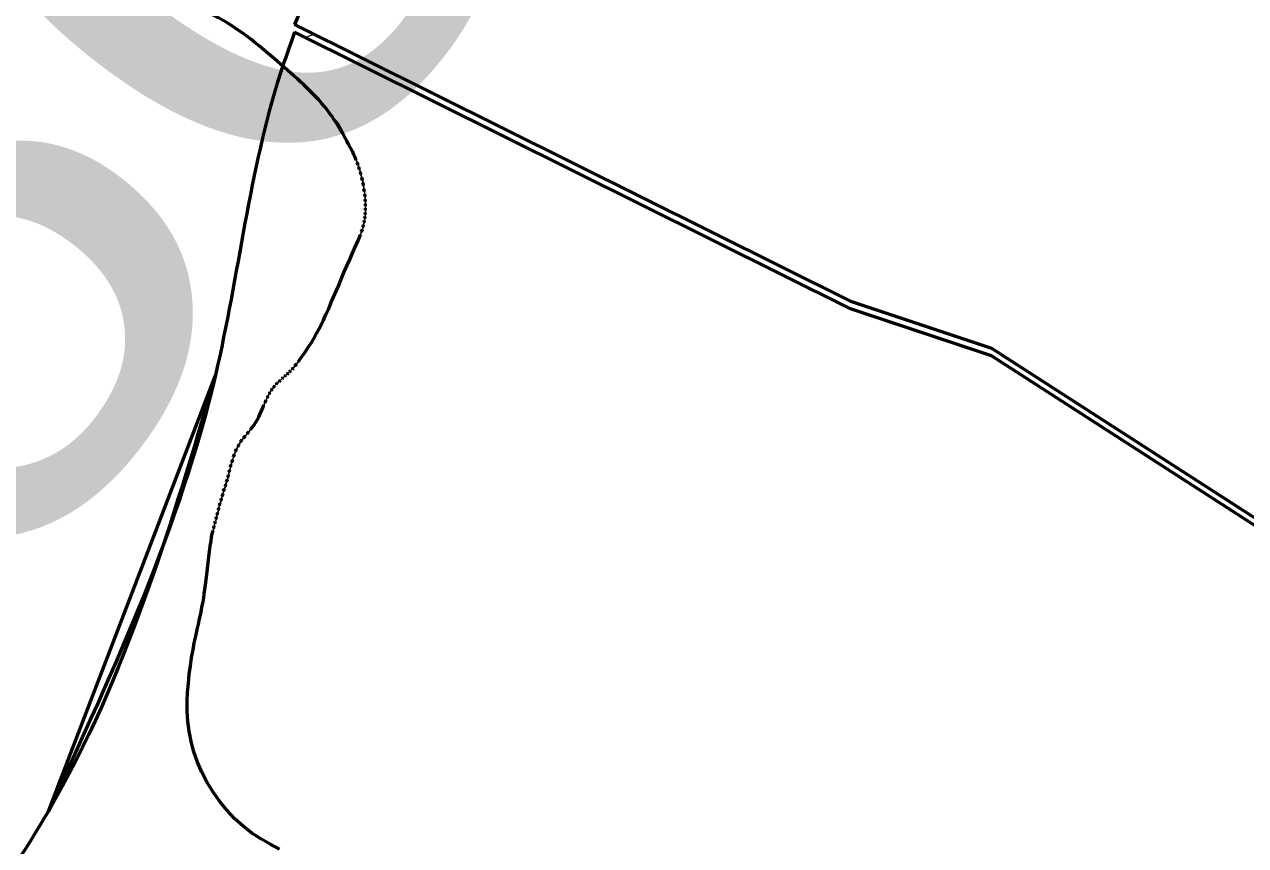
# Model space of a CAD drawing. Extents: x 553962 to 842807, y 8883888 to 9032388.
# Drawn here: x 810764.1 to 811180.3, y 9017158.8 to 9017438.4 of the extents above; entities that cross this region are included whole.
import ezdxf

# ---------------------------------------------------------------- set-up
doc = ezdxf.new("R2010")
doc.units = 0
doc.header["$LTSCALE"] = 200
doc.layers.add('1', color=7, linetype='Continuous', lineweight=13)

msp = doc.modelspace()

# ---------------------------------------------------------------- linework, layer by layer
at = {"layer": '1', "lineweight": 53}
for p, q in [((810856.2, 9017438.4), (810856.2, 9017438.4)), ((810856.2, 9017438.4), (810856.2, 9017438.4)), ((810877.8, 9017390.6), (810877.5, 9017391.4)), ((810877.8, 9017390.6), (810877.5, 9017391.4)), ((810878.3, 9017389), (810878.1, 9017389.8)), ((810878.3, 9017389), (810878.1, 9017389.8)), ((810878.8, 9017387.2), (810878.6, 9017388.1)), ((810878.8, 9017387.2), (810878.6, 9017388.1)), ((810879.3, 9017385.3), (810879.1, 9017386.3)), ((810879.3, 9017385.3), (810879.1, 9017386.3)), ((810879.7, 9017383.4), (810879.5, 9017384.4)), ((810879.7, 9017383.4), (810879.5, 9017384.4)), ((810880, 9017381.5), (810879.8, 9017382.4)), ((810880, 9017381.5), (810879.8, 9017382.4)), ((810880.2, 9017379.7), (810880.1, 9017380.6)), ((810880.2, 9017379.7), (810880.1, 9017380.6)), ((810880.3, 9017378.1), (810880.2, 9017378.9)), ((810880.3, 9017378.1), (810880.2, 9017378.9)), ((810880.3, 9017376.6), (810880.3, 9017377.3)), ((810880.3, 9017376.6), (810880.3, 9017377.3)), ((810880.1, 9017372.3), (810880.2, 9017373)), ((810880.1, 9017372.3), (810880.2, 9017373)), ((810880.2, 9017373.7), (810880.3, 9017374.4)), ((810880.2, 9017373.7), (810880.3, 9017374.4)), ((810880.3, 9017375.1), (810880.3, 9017375.8)), ((810880.3, 9017375.1), (810880.3, 9017375.8)), ((810879, 9017367.8), (810879.3, 9017368.6)), ((810879, 9017367.8), (810879.3, 9017368.6)), ((810879.6, 9017369.4), (810879.7, 9017370.2)), ((810879.6, 9017369.4), (810879.7, 9017370.2)), ((810879.9, 9017370.9), (810880, 9017371.6)), ((810879.9, 9017370.9), (810880, 9017371.6)), ((810856.3, 9017322.1), (810856.9, 9017322.8)), ((810856.3, 9017322.1), (810856.9, 9017322.8)), ((810772.3, 9017170.5), (810829.2, 9017319)), ((810772.3, 9017170.5), (810829.2, 9017319)), ((810852.8, 9017318.6), (810853.2, 9017319)), ((810852.8, 9017318.6), (810853.2, 9017319)), ((810853.7, 9017319.3), (810854.1, 9017319.7)), ((810853.7, 9017319.3), (810854.1, 9017319.7)), ((810854.5, 9017320.1), (810854.9, 9017320.5)), ((810854.5, 9017320.1), (810854.9, 9017320.5)), ((810855.3, 9017321), (810855.8, 9017321.5)), ((810855.3, 9017321), (810855.8, 9017321.5)), ((810848.2, 9017313.8), (810848.6, 9017314.3)), ((810848.2, 9017313.8), (810848.6, 9017314.3)), ((810849, 9017314.8), (810849.4, 9017315.4)), ((810849, 9017314.8), (810849.4, 9017315.4)), ((810849.9, 9017315.9), (810850.4, 9017316.4)), ((810849.9, 9017315.9), (810850.4, 9017316.4)), ((810850.9, 9017316.8), (810851.4, 9017317.3)), ((810850.9, 9017316.8), (810851.4, 9017317.3)), ((810851.9, 9017317.8), (810852.3, 9017318.2)), ((810851.9, 9017317.8), (810852.3, 9017318.2)), ((810846.1, 9017309.7), (810846.5, 9017310.5)), ((810846.1, 9017309.7), (810846.5, 9017310.5)), ((810846.8, 9017311.2), (810847.2, 9017311.9)), ((810846.8, 9017311.2), (810847.2, 9017311.9)), ((810847.5, 9017312.6), (810847.8, 9017313.2)), ((810847.5, 9017312.6), (810847.8, 9017313.2)), ((810838.8, 9017297.6), (810839.4, 9017298.3)), ((810838.8, 9017297.6), (810839.4, 9017298.3)), ((810840, 9017299), (810840.6, 9017299.7)), ((810840, 9017299), (810840.6, 9017299.7)), ((810836, 9017292.9), (810836.4, 9017293.8)), ((810836, 9017292.9), (810836.4, 9017293.8)), ((810836.8, 9017294.6), (810837.3, 9017295.5)), ((810836.8, 9017294.6), (810837.3, 9017295.5)), ((810837.8, 9017296.2), (810838.3, 9017296.9)), ((810837.8, 9017296.2), (810838.3, 9017296.9)), ((810834.8, 9017289.3), (810835.1, 9017290.2)), ((810834.8, 9017289.3), (810835.1, 9017290.2)), ((810835.4, 9017291.1), (810835.7, 9017292)), ((810835.4, 9017291.1), (810835.7, 9017292)), ((810833.9, 9017285.9), (810834.1, 9017286.7)), ((810833.9, 9017285.9), (810834.1, 9017286.7)), ((810834.3, 9017287.6), (810834.6, 9017288.5)), ((810834.3, 9017287.6), (810834.6, 9017288.5)), ((810832.6, 9017281), (810832.8, 9017281.8)), ((810832.6, 9017281), (810832.8, 9017281.8)), ((810833, 9017282.6), (810833.3, 9017283.4)), ((810833, 9017282.6), (810833.3, 9017283.4)), ((810833.5, 9017284.2), (810833.7, 9017285.1)), ((810833.5, 9017284.2), (810833.7, 9017285.1)), ((810831.1, 9017276.2), (810831.3, 9017277)), ((810831.1, 9017276.2), (810831.3, 9017277)), ((810831.5, 9017277.8), (810831.8, 9017278.6)), ((810831.5, 9017277.8), (810831.8, 9017278.6)), ((810832, 9017279.4), (810832.3, 9017280.2)), ((810832, 9017279.4), (810832.3, 9017280.2)), ((810830.2, 9017273), (810830.4, 9017273.8)), ((810830.2, 9017273), (810830.4, 9017273.8)), ((810830.6, 9017274.6), (810830.8, 9017275.4)), ((810830.6, 9017274.6), (810830.8, 9017275.4)), ((810829, 9017268.5), (810829.2, 9017269.2)), ((810829, 9017268.5), (810829.2, 9017269.2)), ((810829.4, 9017269.9), (810829.6, 9017270.7)), ((810829.4, 9017269.9), (810829.6, 9017270.7)), ((810829.8, 9017271.4), (810830, 9017272.2)), ((810829.8, 9017271.4), (810830, 9017272.2)), ((810828.6, 9017266.9), (810828.8, 9017267.7)), ((810828.6, 9017266.9), (810828.8, 9017267.7))]:
    msp.add_line(p, q, dxfattribs=at)
at = {"layer": '1', "lineweight": 25}
for p, q in [((810877.2, 9017392.2), (810877.5, 9017391.4)), ((810877.2, 9017392.2), (810877.5, 9017391.4)), ((810877.8, 9017390.6), (810878.1, 9017389.8)), ((810877.8, 9017390.6), (810878.1, 9017389.8)), ((810878.3, 9017389), (810878.6, 9017388.1)), ((810878.3, 9017389), (810878.6, 9017388.1)), ((810878.8, 9017387.2), (810879.1, 9017386.3)), ((810878.8, 9017387.2), (810879.1, 9017386.3)), ((810879.3, 9017385.3), (810879.5, 9017384.4)), ((810879.3, 9017385.3), (810879.5, 9017384.4)), ((810879.7, 9017383.4), (810879.8, 9017382.4)), ((810879.7, 9017383.4), (810879.8, 9017382.4)), ((810880, 9017381.5), (810880.1, 9017380.6)), ((810880, 9017381.5), (810880.1, 9017380.6)), ((810880.2, 9017379.7), (810880.2, 9017378.9)), ((810880.2, 9017379.7), (810880.2, 9017378.9)), ((810880.3, 9017378.1), (810880.3, 9017377.3)), ((810880.3, 9017378.1), (810880.3, 9017377.3)), ((810880.2, 9017373.7), (810880.2, 9017373)), ((810880.2, 9017373.7), (810880.2, 9017373)), ((810880.3, 9017376.6), (810880.3, 9017375.8)), ((810880.3, 9017376.6), (810880.3, 9017375.8)), ((810880.3, 9017375.1), (810880.3, 9017374.4)), ((810880.3, 9017375.1), (810880.3, 9017374.4)), ((810879.6, 9017369.4), (810879.3, 9017368.6)), ((810879.6, 9017369.4), (810879.3, 9017368.6)), ((810879.9, 9017370.9), (810879.7, 9017370.2)), ((810879.9, 9017370.9), (810879.7, 9017370.2)), ((810880.1, 9017372.3), (810880, 9017371.6)), ((810880.1, 9017372.3), (810880, 9017371.6)), ((810879, 9017367.8), (810878.7, 9017366.9)), ((810879, 9017367.8), (810878.7, 9017366.9)), ((810857.5, 9017323.6), (810856.9, 9017322.8)), ((810857.5, 9017323.6), (810856.9, 9017322.8)), ((810852.8, 9017318.6), (810852.3, 9017318.2)), ((810852.8, 9017318.6), (810852.3, 9017318.2)), ((810853.7, 9017319.3), (810853.2, 9017319)), ((810853.7, 9017319.3), (810853.2, 9017319)), ((810854.5, 9017320.1), (810854.1, 9017319.7)), ((810854.5, 9017320.1), (810854.1, 9017319.7)), ((810855.3, 9017321), (810854.9, 9017320.5)), ((810855.3, 9017321), (810854.9, 9017320.5)), ((810856.3, 9017322.1), (810855.8, 9017321.5)), ((810856.3, 9017322.1), (810855.8, 9017321.5)), ((810849, 9017314.8), (810848.6, 9017314.3)), ((810849, 9017314.8), (810848.6, 9017314.3)), ((810849.9, 9017315.9), (810849.4, 9017315.4)), ((810849.9, 9017315.9), (810849.4, 9017315.4)), ((810850.9, 9017316.8), (810850.4, 9017316.4)), ((810850.9, 9017316.8), (810850.4, 9017316.4)), ((810851.9, 9017317.8), (810851.4, 9017317.3)), ((810851.9, 9017317.8), (810851.4, 9017317.3)), ((810846.8, 9017311.2), (810846.5, 9017310.5)), ((810846.8, 9017311.2), (810846.5, 9017310.5)), ((810847.5, 9017312.6), (810847.2, 9017311.9)), ((810847.5, 9017312.6), (810847.2, 9017311.9)), ((810848.2, 9017313.8), (810847.8, 9017313.2)), ((810848.2, 9017313.8), (810847.8, 9017313.2)), ((810846.1, 9017309.7), (810845.7, 9017308.8)), ((810846.1, 9017309.7), (810845.7, 9017308.8)), ((810840, 9017299), (810839.4, 9017298.3)), ((810840, 9017299), (810839.4, 9017298.3)), ((810841.2, 9017300.4), (810840.6, 9017299.7)), ((810841.2, 9017300.4), (810840.6, 9017299.7)), ((810836.8, 9017294.6), (810836.4, 9017293.8)), ((810836.8, 9017294.6), (810836.4, 9017293.8)), ((810837.8, 9017296.2), (810837.3, 9017295.5)), ((810837.8, 9017296.2), (810837.3, 9017295.5)), ((810838.8, 9017297.6), (810838.3, 9017296.9)), ((810838.8, 9017297.6), (810838.3, 9017296.9)), ((810835.4, 9017291.1), (810835.1, 9017290.2)), ((810835.4, 9017291.1), (810835.1, 9017290.2)), ((810836, 9017292.9), (810835.7, 9017292)), ((810836, 9017292.9), (810835.7, 9017292)), ((810833.9, 9017285.9), (810833.7, 9017285.1)), ((810833.9, 9017285.9), (810833.7, 9017285.1)), ((810834.3, 9017287.6), (810834.1, 9017286.7)), ((810834.3, 9017287.6), (810834.1, 9017286.7)), ((810834.8, 9017289.3), (810834.6, 9017288.5)), ((810834.8, 9017289.3), (810834.6, 9017288.5)), ((810832.6, 9017281), (810832.3, 9017280.2)), ((810832.6, 9017281), (810832.3, 9017280.2)), ((810833, 9017282.6), (810832.8, 9017281.8)), ((810833, 9017282.6), (810832.8, 9017281.8)), ((810833.5, 9017284.2), (810833.3, 9017283.4)), ((810833.5, 9017284.2), (810833.3, 9017283.4)), ((810831.5, 9017277.8), (810831.3, 9017277)), ((810831.5, 9017277.8), (810831.3, 9017277)), ((810832, 9017279.4), (810831.8, 9017278.6)), ((810832, 9017279.4), (810831.8, 9017278.6)), ((810830.2, 9017273), (810830, 9017272.2)), ((810830.2, 9017273), (810830, 9017272.2)), ((810830.6, 9017274.6), (810830.4, 9017273.8)), ((810830.6, 9017274.6), (810830.4, 9017273.8)), ((810831.1, 9017276.2), (810830.8, 9017275.4)), ((810831.1, 9017276.2), (810830.8, 9017275.4)), ((810829.4, 9017269.9), (810829.2, 9017269.2)), ((810829.4, 9017269.9), (810829.2, 9017269.2)), ((810829.8, 9017271.4), (810829.6, 9017270.7)), ((810829.8, 9017271.4), (810829.6, 9017270.7)), ((810828.6, 9017266.9), (810828.4, 9017266)), ((810828.6, 9017266.9), (810828.4, 9017266)), ((810829, 9017268.5), (810828.8, 9017267.7)), ((810829, 9017268.5), (810828.8, 9017267.7))]:
    msp.add_line(p, q, dxfattribs=at)
at = {"layer": '1'}
msp.add_line((810829.2, 9017319), (810772.3, 9017170.5), dxfattribs=at)
msp.add_lwpolyline([(810855, 9017432.3), (810856.2, 9017435.8), (810856.2, 9017435.8), (810859.7, 9017434), (810862.7, 9017435.1), (810856.2, 9017438.4), (810856.2, 9017438.4)], dxfattribs=at)
at = {"layer": '1', "lineweight": 53}
for points in [[(810856.2, 9017438.4), (811045.6, 9017344.2), (811093.7, 9017328.1), (811739, 9016912.5), (811809.4, 9016914.2)], [(810856.2, 9017438.4), (811045.6, 9017344.2), (811093.7, 9017328.1), (811739, 9016912.5), (811809.4, 9016914.2)], [(811739, 9016909.9), (811093.7, 9017325.5), (811045.6, 9017341.6), (810856.2, 9017435.8), (810856.2, 9017435.8)], [(811739, 9016909.9), (811093.7, 9017325.5), (811045.6, 9017341.6), (810856.2, 9017435.8), (810856.2, 9017435.8)], [(810877.2, 9017392.2), (810876.8, 9017393.1), (810876.4, 9017394), (810876, 9017395), (810875.5, 9017396)], [(810877.2, 9017392.2), (810876.8, 9017393.1), (810876.4, 9017394), (810876, 9017395), (810875.5, 9017396)], [(810857.5, 9017323.6), (810858.1, 9017324.5), (810858.8, 9017325.4), (810859.4, 9017326.3), (810860.1, 9017327.3), (810860.7, 9017328.3), (810861.4, 9017329.3), (810862, 9017330.2), (810862.6, 9017331.2), (810863.2, 9017332.3), (810863.8, 9017333.4), (810864.5, 9017334.7), (810865.2, 9017336.1), (810866, 9017337.7), (810866.8, 9017339.6), (810867.8, 9017341.7), (810868.8, 9017344), (810869.9, 9017346.5), (810871, 9017349), (810872.1, 9017351.6), (810873.1, 9017354.1), (810874.1, 9017356.4), (810875.1, 9017358.6), (810875.9, 9017360.5), (810876.6, 9017362.1), (810877.3, 9017363.6), (810877.8, 9017364.8), (810878.3, 9017365.9), (810878.7, 9017366.9)], [(810857.5, 9017323.6), (810858.1, 9017324.5), (810858.8, 9017325.4), (810859.4, 9017326.3), (810860.1, 9017327.3), (810860.7, 9017328.3), (810861.4, 9017329.3), (810862, 9017330.2), (810862.6, 9017331.2), (810863.2, 9017332.3), (810863.8, 9017333.4), (810864.5, 9017334.7), (810865.2, 9017336.1), (810866, 9017337.7), (810866.8, 9017339.6), (810867.8, 9017341.7), (810868.8, 9017344), (810869.9, 9017346.5), (810871, 9017349), (810872.1, 9017351.6), (810873.1, 9017354.1), (810874.1, 9017356.4), (810875.1, 9017358.6), (810875.9, 9017360.5), (810876.6, 9017362.1), (810877.3, 9017363.6), (810877.8, 9017364.8), (810878.3, 9017365.9), (810878.7, 9017366.9)], [(810841.2, 9017300.4), (810841.8, 9017301.2), (810842.4, 9017302), (810843, 9017302.9), (810843.5, 9017303.8), (810844, 9017304.8), (810844.5, 9017305.8), (810844.9, 9017306.8), (810845.3, 9017307.8), (810845.7, 9017308.8)], [(810841.2, 9017300.4), (810841.8, 9017301.2), (810842.4, 9017302), (810843, 9017302.9), (810843.5, 9017303.8), (810844, 9017304.8), (810844.5, 9017305.8), (810844.9, 9017306.8), (810845.3, 9017307.8), (810845.7, 9017308.8)], [(810819.7, 9017211), (810820, 9017214.1), (810820.3, 9017217.1), (810820.7, 9017220), (810821.1, 9017222.8), (810821.6, 9017225.4), (810822, 9017227.8), (810822.5, 9017230.1), (810823, 9017232.3), (810823.4, 9017234.2), (810823.8, 9017236), (810824.2, 9017237.7), (810824.5, 9017239.1), (810824.7, 9017240.5), (810825, 9017241.8), (810825.2, 9017243.1), (810825.4, 9017244.5), (810825.6, 9017245.9), (810825.8, 9017247.5), (810826, 9017249.3), (810826.3, 9017251.2), (810826.5, 9017253.1), (810826.7, 9017255.1), (810827, 9017257.1), (810827.2, 9017259), (810827.4, 9017260.8), (810827.7, 9017262.4), (810827.9, 9017263.8), (810828.1, 9017265), (810828.4, 9017266)], [(810819.7, 9017211), (810820, 9017214.1), (810820.3, 9017217.1), (810820.7, 9017220), (810821.1, 9017222.8), (810821.6, 9017225.4), (810822, 9017227.8), (810822.5, 9017230.1), (810823, 9017232.3), (810823.4, 9017234.2), (810823.8, 9017236), (810824.2, 9017237.7), (810824.5, 9017239.1), (810824.7, 9017240.5), (810825, 9017241.8), (810825.2, 9017243.1), (810825.4, 9017244.5), (810825.6, 9017245.9), (810825.8, 9017247.5), (810826, 9017249.3), (810826.3, 9017251.2), (810826.5, 9017253.1), (810826.7, 9017255.1), (810827, 9017257.1), (810827.2, 9017259), (810827.4, 9017260.8), (810827.7, 9017262.4), (810827.9, 9017263.8), (810828.1, 9017265), (810828.4, 9017266)], [(810851, 9017157.5), (810847.8, 9017159.2), (810844.7, 9017161), (810841.6, 9017163), (810838.6, 9017165.3), (810835.8, 9017167.8), (810833.2, 9017170.7), (810830.7, 9017173.7), (810828.4, 9017176.9), (810826.4, 9017180.2), (810824.6, 9017183.7), (810823.1, 9017187.2), (810821.8, 9017190.7), (810820.9, 9017194.2), (810820.2, 9017197.7), (810819.8, 9017201.1), (810819.6, 9017204.5), (810819.6, 9017207.8), (810819.7, 9017211)], [(810851, 9017157.5), (810847.8, 9017159.2), (810844.7, 9017161), (810841.6, 9017163), (810838.6, 9017165.3), (810835.8, 9017167.8), (810833.2, 9017170.7), (810830.7, 9017173.7), (810828.4, 9017176.9), (810826.4, 9017180.2), (810824.6, 9017183.7), (810823.1, 9017187.2), (810821.8, 9017190.7), (810820.9, 9017194.2), (810820.2, 9017197.7), (810819.8, 9017201.1), (810819.6, 9017204.5), (810819.6, 9017207.8), (810819.7, 9017211)]]:
    msp.add_lwpolyline(points, dxfattribs=at)
at = {"layer": '1', "lineweight": 25}
msp.add_lwpolyline([(810870.4, 9017405.6), (810871.1, 9017404.5), (810871.8, 9017403.3), (810872.5, 9017402.1), (810873.1, 9017400.9), (810873.8, 9017399.6), (810874.4, 9017398.4), (810875, 9017397.2), (810875.5, 9017396)], dxfattribs=at)
msp.add_lwpolyline([(810870.4, 9017405.6), (810871.1, 9017404.5), (810871.8, 9017403.3), (810872.5, 9017402.1), (810873.1, 9017400.9), (810873.8, 9017399.6), (810874.4, 9017398.4), (810875, 9017397.2), (810875.5, 9017396)], dxfattribs=at)
at = {"layer": '1', "lineweight": 53}
for points in [[(812107, 9018062.9), (811998.7, 9018062), (811901.9, 9018063.7), (811856.1, 9018065.2), (811831.9, 9018061.5), (811739.1, 9018094.9), (811674.4, 9018134.6), (811598.2, 9018171.8), (811521.8, 9018187.3), (811451.8, 9018178.7), (811329.2, 9018136), (811296, 9018118.3), (811259, 9018095.6), (811174.6, 9018033.6), (811054.1, 9017898.1), (810908.1, 9017533.7), (810891.4, 9017510.9), (810856.2, 9017438.4)], [(812107, 9018062.9), (811998.7, 9018062), (811901.9, 9018063.7), (811856.1, 9018065.2), (811831.9, 9018061.5), (811739.1, 9018094.9), (811674.4, 9018134.6), (811598.2, 9018171.8), (811521.8, 9018187.3), (811451.8, 9018178.7), (811329.2, 9018136), (811296, 9018118.3), (811259, 9018095.6), (811174.6, 9018033.6), (811054.1, 9017898.1), (810908.1, 9017533.7), (810891.4, 9017510.9), (810856.2, 9017438.4)], [(810875.7, 9017395.5), (810868.1, 9017408.2), (810851.6, 9017424.7), (810826.8, 9017442.3), (810812.7, 9017448), (810801.4, 9017454.1), (810795.3, 9017455.6), (810785.8, 9017457.8), (810771.4, 9017460.6), (810752.5, 9017469.7), (810735.2, 9017478.6), (810716.2, 9017485.4), (810691.7, 9017492.3), (810679.8, 9017494.5), (810657.6, 9017505.4), (810649.3, 9017509.5), (810640.4, 9017514.7), (810635.2, 9017519.5), (810627.8, 9017527.8), (810622.6, 9017533.8), (810613.1, 9017544.9), (810608.5, 9017548.6), (810599, 9017556.7), (810588.7, 9017562.7), (810572.7, 9017573), (810556.4, 9017580.1), (810545.3, 9017582.3), (810522.5, 9017584), (810504.9, 9017585.8), (810492.3, 9017587.1), (810486, 9017589.7), (810479.1, 9017594.9), (810469.1, 9017607.1), (810463.5, 9017615.1), (810461.2, 9017624.4), (810461.5, 9017637.7), (810460.9, 9017652.5), (810455.3, 9017664.7), (810450.7, 9017673.1), (810450.1, 9017683.8), (810453.9, 9017693.1), (810460.9, 9017703), (810467.5, 9017711.7), (810488.4, 9017741), (810507, 9017769.1), (810516.9, 9017784.8), (810534.9, 9017823.7), (810560.4, 9017882.7), (810572.6, 9017925.1), (810581.9, 9017985.2), (810583.3, 9018004.9), (810571.1, 9018025.2), (810556, 9018034.8), (810528.8, 9018038.6), (810503.5, 9018041.2)], [(810875.7, 9017395.5), (810868.1, 9017408.2), (810851.6, 9017424.7), (810826.8, 9017442.3), (810812.7, 9017448), (810801.4, 9017454.1), (810795.3, 9017455.6), (810785.8, 9017457.8), (810771.4, 9017460.6), (810752.5, 9017469.7), (810735.2, 9017478.6), (810716.2, 9017485.4), (810691.7, 9017492.3), (810679.8, 9017494.5), (810657.6, 9017505.4), (810649.3, 9017509.5), (810640.4, 9017514.7), (810635.2, 9017519.5), (810627.8, 9017527.8), (810622.6, 9017533.8), (810613.1, 9017544.9), (810608.5, 9017548.6), (810599, 9017556.7), (810588.7, 9017562.7), (810572.7, 9017573), (810556.4, 9017580.1), (810545.3, 9017582.3), (810522.5, 9017584), (810504.9, 9017585.8), (810492.3, 9017587.1), (810486, 9017589.7), (810479.1, 9017594.9), (810469.1, 9017607.1), (810463.5, 9017615.1), (810461.2, 9017624.4), (810461.5, 9017637.7), (810460.9, 9017652.5), (810455.3, 9017664.7), (810450.7, 9017673.1), (810450.1, 9017683.8), (810453.9, 9017693.1), (810460.9, 9017703), (810467.5, 9017711.7), (810488.4, 9017741), (810507, 9017769.1), (810516.9, 9017784.8), (810534.9, 9017823.7), (810560.4, 9017882.7), (810572.6, 9017925.1), (810581.9, 9017985.2), (810583.3, 9018004.9), (810571.1, 9018025.2), (810556, 9018034.8), (810528.8, 9018038.6), (810503.5, 9018041.2)], [(810856.2, 9017435.8), (810851.4, 9017421.9), (810829.2, 9017319), (810772.3, 9017170.5)], [(810856.2, 9017435.8), (810851.4, 9017421.9), (810829.2, 9017319), (810772.3, 9017170.5)], [(810829.2, 9017319), (810772.3, 9017170.5), (810715.9, 9017098.2), (810650.7, 9017052.7), (810534.6, 9017023.9), (810497.6, 9017007.6), (810467.5, 9016998.8)], [(810829.2, 9017319), (810772.3, 9017170.5), (810715.9, 9017098.2), (810650.7, 9017052.7), (810534.6, 9017023.9), (810497.6, 9017007.6), (810467.5, 9016998.8)]]:
    msp.add_spline(points, degree=3, dxfattribs=at)
at = {"layer": '1'}
for points in [[(810856.2, 9017438.4), (810891.4, 9017510.9), (810908.1, 9017533.7), (811054.1, 9017898.1), (811174.6, 9018033.6), (811259, 9018095.6), (811296, 9018118.3), (811329.2, 9018136), (811451.8, 9018178.7), (811521.8, 9018187.3), (811598.2, 9018171.8), (811674.4, 9018134.6), (811739.1, 9018094.9), (811831.9, 9018061.5), (811856.1, 9018065.2), (811901.9, 9018063.7), (811998.7, 9018062), (812107, 9018062.9)], [(810772.3, 9017170.5), (810829.2, 9017319), (810851.4, 9017421.9), (810855, 9017432.3)], [(810468.3, 9016999), (810497.6, 9017007.6), (810534.6, 9017023.9), (810650.7, 9017052.7), (810715.9, 9017098.2), (810772.3, 9017170.5), (810829.2, 9017319)]]:
    msp.add_spline(points, degree=3, dxfattribs=at)

# ---------------------------------------------------------------- texts
at = {"layer": '1', "width": 1.3}
msp.add_text('DN600/24km', height=180, rotation=52.168, dxfattribs=at).set_placement((810468.2, 9016866.4))

doc.saveas('drawing.dxf')
